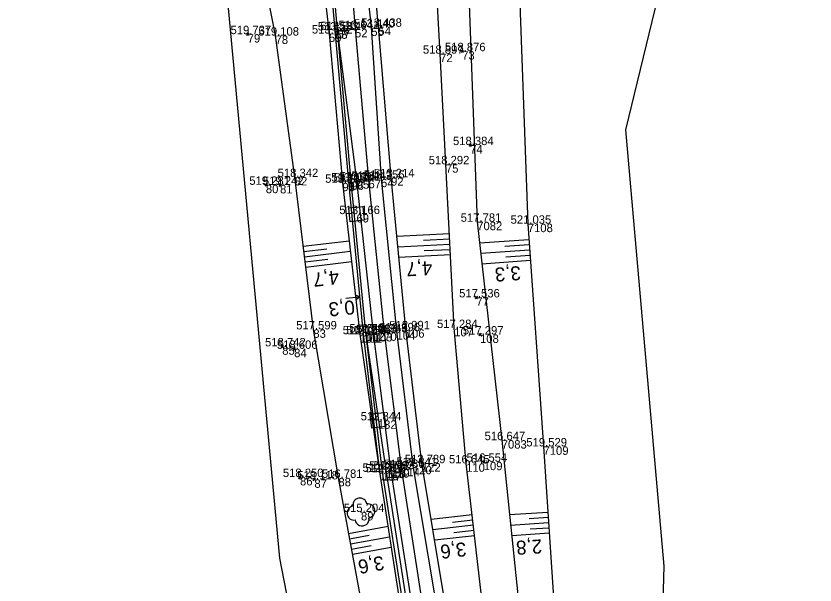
# Model space of a CAD drawing. Extents: x -1234191 to 23050, y -1290331 to -741191.
# Drawn here: x -865462.2 to -865348.1, y -1105554.3 to -1105473 of the extents above; entities that cross this region are included whole.
import ezdxf

# ---------------------------------------------------------------- set-up
doc = ezdxf.new("R2010")
doc.units = 0
for name, color, linetype in [('Vrstva 1', 7, 'Continuous'), ('Vrstva 13', 7, 'Continuous'), ('Vrstva 4', 7, 'Continuous'), ('Vrstva 41', 7, 'Continuous'), ('Vrstva 48', 7, 'Continuous'), ('Vrstva 49', 7, 'Continuous'), ('Vrstva 50', 7, 'Continuous'), ('Vrstva 53', 7, 'Continuous'), ('Vrstva 60', 7, 'Continuous'), ('Vrstva 61', 7, 'Continuous')]:
    doc.layers.add(name, color=color, linetype=linetype)

msp = doc.modelspace()

# ---------------------------------------------------------------- linework, layer by layer
at = {"layer": 'Vrstva 1'}
msp.add_lwpolyline([(-865418.83, -1105411.43), (-865417.75, -1105426.01), (-865415.82, -1105450.59), (-865413.78, -1105474.89), (-865411.86, -1105496.43), (-865409.62, -1105518.22), (-865407.2, -1105537.57), (-865404.2, -1105556.92)], dxfattribs=at)
at = {"layer": 'Vrstva 13'}
msp.add_line((-865415.11, -1105513.33), (-865413.12, -1105513.14), dxfattribs=at)
for points in [[(-865420.43, -1105426.62), (-865420.71, -1105426.65), (-865418.77, -1105450.92), (-865416.65, -1105475.09), (-865414.73, -1105496.67), (-865412.6, -1105518.49), (-865410.27, -1105538.13), (-865407.28, -1105557.54)], [(-865406.87, -1105557.41), (-865409.86, -1105538.2), (-865412.23, -1105518.23), (-865414.32, -1105496.69), (-865416.28, -1105475.04), (-865418.37, -1105450.92), (-865420.43, -1105426.62)], [(-865413.59, -1105513.49), (-865413.12, -1105513.14), (-865413.65, -1105512.89)]]:
    msp.add_lwpolyline(points, dxfattribs=at)
at = {"layer": 'Vrstva 4'}
for points in [[(-865415.79, -1105407.51), (-865415.01, -1105426.56), (-865414.09, -1105450.47), (-865411.46, -1105474.69), (-865410.07, -1105496.27), (-865407.86, -1105518.06), (-865405.51, -1105537.28), (-865402.3, -1105556.57), (-865398.44, -1105575.52), (-865393.92, -1105595.1), (-865389.46, -1105614.69), (-865383.95, -1105633.21), (-865377.69, -1105651.78), (-865370.49, -1105670.43), (-865362.74, -1105688.31), (-865354.73, -1105705.92), (-865346.08, -1105723.23), (-865337.3, -1105740.11), (-865328.12, -1105756.48), (-865310.18, -1105788.44), (-865292.19, -1105820.36)], [(-865241.39, -1105918.85), (-865246.2, -1105909.18), (-865270.79, -1105865.58), (-865295.11, -1105821.95), (-865312.96, -1105790.18), (-865331.02, -1105758.11), (-865339.94, -1105741.48), (-865348.82, -1105724.71), (-865357.64, -1105707.33), (-865365.7, -1105689.59), (-865373.31, -1105671.54), (-865380.29, -1105652.6), (-865386.74, -1105634.02), (-865392.22, -1105615.41), (-865397.53, -1105595.97), (-865401.98, -1105576.34), (-865405.63, -1105557.2), (-865408.67, -1105537.76), (-865411.14, -1105518.31), (-865413.54, -1105496.5), (-865416.28, -1105475.04), (-865418.37, -1105450.92), (-865420.43, -1105426.62), (-865421.34, -1105417.32)], [(-865296.64, -1105822.58), (-865314.45, -1105791.04), (-865319.55, -1105779.82), (-865319.29, -1105779.67), (-865319.98, -1105778.49), (-865320.82, -1105777.03), (-865321.08, -1105777.18), (-865332.08, -1105758.78), (-865341.61, -1105742.18), (-865350.52, -1105725.49), (-865354.5, -1105715.08), (-865358.53, -1105707.69), (-865366.66, -1105690.21), (-865373.99, -1105671.92), (-865381.07, -1105652.97), (-865387.57, -1105634.34), (-865393.24, -1105615.74), (-865398.46, -1105596.14), (-865402.66, -1105576.6), (-865406.3, -1105557.39), (-865409.33, -1105537.82), (-865412.23, -1105518.23), (-865414.32, -1105496.69), (-865416.28, -1105475.04)]]:
    msp.add_lwpolyline(points, dxfattribs=at)
at = {"layer": 'Vrstva 41'}
for points in [[(-865412.68, -1105500.22), (-865412.47, -1105502.21), (-865414.46, -1105502.42), (-865414.67, -1105500.43), (-865412.68, -1105500.22)], [(-865409.65, -1105529.66), (-865409.4, -1105531.65), (-865411.39, -1105531.9), (-865411.63, -1105529.91), (-865409.65, -1105529.66)]]:
    msp.add_lwpolyline(points, dxfattribs=at)
at = {"layer": 'Vrstva 48'}
for p, q in [((-865400.31, -1105504.16), (-865407.82, -1105504.54)), ((-865421.17, -1105505.92), (-865414.63, -1105505.12)), ((-865400.23, -1105505.66), (-865407.68, -1105506.03)), ((-865400.27, -1105504.91), (-865404.01, -1105505.1)), ((-865388.96, -1105504.98), (-865396, -1105505.47)), ((-865388.91, -1105505.73), (-865392.41, -1105505.97)), ((-865421.08, -1105506.67), (-865417.81, -1105506.27)), ((-865420.99, -1105507.41), (-865414.46, -1105506.61)), ((-865400.19, -1105506.41), (-865403.9, -1105506.59)), ((-865388.86, -1105506.47), (-865395.83, -1105506.97)), ((-865420.9, -1105508.16), (-865417.64, -1105507.76)), ((-865420.81, -1105508.9), (-865414.29, -1105508.1)), ((-865400.16, -1105507.16), (-865407.53, -1105507.53)), ((-865388.75, -1105507.97), (-865395.66, -1105508.46)), ((-865388.8, -1105507.22), (-865392.27, -1105507.47)), ((-865397.06, -1105544.27), (-865402.9, -1105544.95)), ((-865386.25, -1105543.92), (-865391.73, -1105544.28)), ((-865396.89, -1105545.76), (-865402.66, -1105546.43)), ((-865396.98, -1105545.02), (-865399.88, -1105545.35)), ((-865386.15, -1105545.41), (-865391.57, -1105545.77)), ((-865386.2, -1105544.66), (-865388.93, -1105544.84)), ((-865414.69, -1105546.94), (-865409.07, -1105545.9)), ((-865396.8, -1105546.51), (-865399.67, -1105546.84)), ((-865386.06, -1105546.91), (-865391.41, -1105547.26)), ((-865386.11, -1105546.16), (-865388.8, -1105546.34)), ((-865414.55, -1105547.68), (-865411.75, -1105547.16)), ((-865414.42, -1105548.42), (-865408.84, -1105547.39)), ((-865396.72, -1105547.25), (-865402.41, -1105547.91)), ((-865414.28, -1105549.15), (-865411.5, -1105548.64)), ((-865414.14, -1105549.89), (-865408.61, -1105548.87))]:
    msp.add_line(p, q, dxfattribs=at)
at = {"layer": 'Vrstva 49'}
for p, q in [((-865429.29, -1105475.47), (-865428.91, -1105475.79)), ((-865428.94, -1105475.44), (-865429.26, -1105475.82)), ((-865398.69, -1105477.9), (-865398.3, -1105478.22)), ((-865398.33, -1105477.87), (-865398.65, -1105478.25)), ((-865397.54, -1105491.31), (-865397.16, -1105491.63)), ((-865397.19, -1105491.28), (-865397.51, -1105491.67)), ((-865426.7, -1105496.98), (-865426.32, -1105497.3)), ((-865426.35, -1105496.95), (-865426.67, -1105497.33)), ((-865424.68, -1105497.01), (-865424.29, -1105497.33)), ((-865424.32, -1105496.98), (-865424.64, -1105497.36)), ((-865396.67, -1105513.06), (-865396.28, -1105513.38)), ((-865396.32, -1105513.03), (-865396.63, -1105513.41)), ((-865396.13, -1105518.37), (-865395.74, -1105518.67)), ((-865395.78, -1105518.32), (-865396.09, -1105518.72)), ((-865424.37, -1105520.06), (-865423.98, -1105520.37)), ((-865424.02, -1105520.02), (-865424.33, -1105520.41)), ((-865422.67, -1105520.41), (-865422.28, -1105520.71)), ((-865422.32, -1105520.36), (-865422.63, -1105520.76)), ((-865395.61, -1105536.54), (-865395.21, -1105536.83)), ((-865395.26, -1105536.48), (-865395.56, -1105536.89)), ((-865421.83, -1105538.72), (-865421.43, -1105539.02)), ((-865421.48, -1105538.67), (-865421.78, -1105539.07)), ((-865419.38, -1105539.37), (-865419.78, -1105539.06)), ((-865419.74, -1105539.41), (-865419.42, -1105539.02))]:
    msp.add_line(p, q, dxfattribs=at)
for points in [[(-865376.08, -1105650.96), (-865382.42, -1105632.94), (-865388.77, -1105611.85), (-865393.22, -1105594.87), (-865397.35, -1105575.35), (-865401.05, -1105556.12), (-865404.23, -1105536.89), (-865406.54, -1105517.77), (-865408.64, -1105496.06), (-865410.44, -1105474.57), (-865412.66, -1105450.47), (-865415.01, -1105426.56), (-865415.79, -1105407.51), (-865415.46, -1105367.24), (-865402.91, -1105366.08)], [(-865376.08, -1105650.96), (-865381.49, -1105628.02), (-865385.33, -1105613.53), (-865389.71, -1105593.56), (-865393.1, -1105574.33), (-865395.67, -1105556.25), (-865397.92, -1105536.92), (-865399.63, -1105517.59), (-865400.81, -1105494.21), (-865401.64, -1105478.42), (-865402.71, -1105458.47), (-865403.84, -1105434.14), (-865404.66, -1105411.01), (-865404.93, -1105394.99), (-865404.52, -1105373.59), (-865402.91, -1105366.08)], [(-865351.97, -1105725.83), (-865369.94, -1105691.32), (-865377.16, -1105673.07), (-865384.45, -1105654.06), (-865390.82, -1105634.91), (-865396.67, -1105615.66), (-865402.69, -1105596.97), (-865408.37, -1105576.11), (-865412.45, -1105559.08), (-865416.15, -1105538.99), (-865419.73, -1105517.79), (-865422.38, -1105496.03), (-865425.12, -1105475.83), (-865429.11, -1105455.44), (-865430.73, -1105438.55), (-865434.48, -1105409.62)], [(-865399.15, -1105416.76), (-865397.64, -1105467.39), (-865396.34, -1105502.42), (-865392.84, -1105533.61), (-865389.24, -1105568.11), (-865386.17, -1105592.38)], [(-865387.69, -1105421.66), (-865390.47, -1105465.95), (-865389.12, -1105502.7), (-865386.88, -1105534.5), (-865385.21, -1105559.66), (-865379.83, -1105594.38)], [(-865422.31, -1105426.46), (-865420.33, -1105451.17), (-865417.49, -1105475.54), (-865415.59, -1105496.85), (-865413.09, -1105518.48), (-865410.27, -1105538.13), (-865407.28, -1105557.54), (-865403.54, -1105576.91), (-865399.27, -1105596.3), (-865393.93, -1105616.95), (-865388.24, -1105635.29), (-865382.22, -1105653.37), (-865374.74, -1105672.84), (-865366.66, -1105690.21), (-865358.53, -1105707.69), (-865354.5, -1105715.08), (-865354.89, -1105715.23), (-865355.57, -1105715.19), (-865351.97, -1105725.83)]]:
    msp.add_lwpolyline(points, dxfattribs=at)
at = {"layer": 'Vrstva 50'}
msp.add_line((-865412.94, -1105543.8), (-865412.92, -1105543.94), dxfattribs=at)
for centre, start, end in [((-865413.09, -1105542.87), 8.807, 188.807), ((-865413.92, -1105544.01), 98.807, 278.807), ((-865411.94, -1105543.71), 278.807, 98.807), ((-865412.78, -1105544.85), 188.807, 8.807)]:
    msp.add_arc(centre, 1, start, end, dxfattribs=at)
at = {"layer": 'Vrstva 53'}
for points in [[(-865401.73, -1105642.98), (-865417.63, -1105585.97), (-865424.49, -1105550.46), (-865433.05, -1105459.11), (-865432.13, -1105450.64), (-865436.38, -1105418.03), (-865442.37, -1105372.04), (-865443.53, -1105360.94), (-865451.45, -1105359.03), (-865457.01, -1105352.36), (-865460.16, -1105345.64), (-865461.75, -1105336.51), (-865458.39, -1105309.04), (-865454.41, -1105297.45), (-865462.17, -1105175.64), (-865449.11, -1105046.26), (-865448.86, -1105042.88)], [(-865368.27, -1105423.41), (-865367.22, -1105456.52), (-865375.2, -1105489.27), (-865369.7, -1105551.6), (-865370.63, -1105583.91), (-865368.46, -1105603.69), (-865326.5, -1105717.99), (-865321.81, -1105718.79), (-865313.84, -1105726.53), (-865332.54, -1105731.79), (-865234.42, -1105909.3), (-865227.66, -1105917.88)]]:
    msp.add_lwpolyline(points, dxfattribs=at)
at = {"layer": 'Vrstva 60'}
for p, q in [((-865416.65, -1105475.09), (-865416.65, -1105475.09)), ((-865416.28, -1105475.04), (-865416.28, -1105475.04)), ((-865413.78, -1105474.89), (-865413.78, -1105474.89)), ((-865411.46, -1105474.69), (-865411.46, -1105474.69)), ((-865410.44, -1105474.57), (-865410.44, -1105474.57)), ((-865429.1, -1105475.63), (-865429.1, -1105475.63)), ((-865425.12, -1105475.83), (-865425.12, -1105475.83)), ((-865417.49, -1105475.54), (-865417.49, -1105475.54)), ((-865401.64, -1105478.42), (-865401.64, -1105478.42)), ((-865398.49, -1105478.06), (-865398.49, -1105478.06)), ((-865397.35, -1105491.47), (-865397.35, -1105491.47)), ((-865400.81, -1105494.21), (-865400.81, -1105494.21)), ((-865422.38, -1105496.03), (-865422.38, -1105496.03)), ((-865414.73, -1105496.67), (-865414.73, -1105496.67)), ((-865414.32, -1105496.69), (-865414.32, -1105496.69)), ((-865413.54, -1105496.5), (-865413.54, -1105496.5)), ((-865411.86, -1105496.43), (-865411.86, -1105496.43)), ((-865410.07, -1105496.27), (-865410.07, -1105496.27)), ((-865408.64, -1105496.06), (-865408.64, -1105496.06)), ((-865426.51, -1105497.14), (-865426.51, -1105497.14)), ((-865424.48, -1105497.17), (-865424.48, -1105497.17)), ((-865415.59, -1105496.85), (-865415.59, -1105496.85)), ((-865413.57, -1105501.32), (-865413.57, -1105501.32)), ((-865396.34, -1105502.42), (-865396.34, -1105502.42)), ((-865389.12, -1105502.7), (-865389.12, -1105502.7)), ((-865396.47, -1105513.22), (-865396.47, -1105513.22)), ((-865419.73, -1105517.79), (-865419.73, -1105517.79)), ((-865412.23, -1105518.23), (-865412.23, -1105518.23)), ((-865411.14, -1105518.31), (-865411.14, -1105518.31)), ((-865409.62, -1105518.22), (-865409.62, -1105518.22)), ((-865407.86, -1105518.06), (-865407.86, -1105518.06)), ((-865406.54, -1105517.77), (-865406.54, -1105517.77)), ((-865399.63, -1105517.59), (-865399.63, -1105517.59)), ((-865413.09, -1105518.48), (-865413.09, -1105518.48)), ((-865412.6, -1105518.49), (-865412.6, -1105518.49)), ((-865395.94, -1105518.52), (-865395.94, -1105518.52)), ((-865424.17, -1105520.21), (-865424.17, -1105520.21)), ((-865422.47, -1105520.56), (-865422.47, -1105520.56)), ((-865410.52, -1105530.78), (-865410.52, -1105530.78)), ((-865392.84, -1105533.61), (-865392.84, -1105533.61)), ((-865386.88, -1105534.5), (-865386.88, -1105534.5)), ((-865408.67, -1105537.76), (-865408.67, -1105537.76)), ((-865407.2, -1105537.57), (-865407.2, -1105537.57)), ((-865405.51, -1105537.28), (-865405.51, -1105537.28)), ((-865404.23, -1105536.89), (-865404.23, -1105536.89)), ((-865397.92, -1105536.92), (-865397.92, -1105536.92)), ((-865395.41, -1105536.69), (-865395.41, -1105536.69)), ((-865421.63, -1105538.87), (-865421.63, -1105538.87)), ((-865410.27, -1105538.13), (-865410.27, -1105538.13)), ((-865409.86, -1105538.2), (-865409.86, -1105538.2)), ((-865409.33, -1105537.82), (-865409.33, -1105537.82)), ((-865419.58, -1105539.21), (-865419.58, -1105539.21)), ((-865416.15, -1105538.99), (-865416.15, -1105538.99)), ((-865412.93, -1105543.87), (-865412.93, -1105543.87))]:
    msp.add_line(p, q, dxfattribs=at)

# ---------------------------------------------------------------- texts
at = {"layer": 'Vrstva 13'}
msp.add_text('0,3', height=2, rotation=185.5764, dxfattribs=at).set_placement((-865413.92, -1105513.61))
at = {"layer": 'Vrstva 48'}
for s, rotation, p in [('4,7', 182.882, (-865402.79, -1105508.03)), ('4,7', 186.5982, (-865416.18, -1105509.31)), ('3,3', 184.0435, (-865390.18, -1105508.73)), ('3,6', 186.6152, (-865398.01, -1105548.16)), ('2,8', 183.7781, (-865387.14, -1105547.76)), ('3,6', 190.4531, (-865409.83, -1105550.1))]:
    msp.add_text(s, height=2, rotation=rotation, dxfattribs=at).set_placement(p)
at = {"layer": 'Vrstva 60'}
for s, p in [('58', (-865416.65, -1105476.29)), ('57', (-865416.28, -1105476.24)), ('52', (-865413.78, -1105476.09)), ('56', (-865411.46, -1105475.89)), ('54', (-865410.44, -1105475.77)), ('79', (-865429.1, -1105476.83)), ('78', (-865425.12, -1105477.03)), ('59', (-865417.49, -1105476.74)), ('72', (-865401.64, -1105479.62)), ('73', (-865398.49, -1105479.26)), ('74', (-865397.35, -1105492.67)), ('75', (-865400.81, -1105495.41)), ('82', (-865422.38, -1105497.23)), ('97', (-865414.73, -1105497.87)), ('96', (-865414.32, -1105497.89)), ('95', (-865413.54, -1105497.7)), ('67', (-865411.86, -1105497.63)), ('64', (-865410.07, -1105497.47)), ('92', (-865408.64, -1105497.26)), ('80', (-865426.51, -1105498.34)), ('81', (-865424.48, -1105498.37)), ('98', (-865415.59, -1105498.05)), ('69', (-865413.57, -1105502.52)), ('7082', (-865396.34, -1105503.62)), ('7108', (-865389.12, -1105503.9)), ('77', (-865396.47, -1105514.42)), ('83', (-865419.73, -1105518.99)), ('102', (-865412.23, -1105519.43)), ('103', (-865411.14, -1105519.51)), ('70', (-865409.62, -1105519.42)), ('104', (-865407.86, -1105519.26)), ('106', (-865406.54, -1105518.97)), ('107', (-865399.63, -1105518.79)), ('100', (-865413.09, -1105519.68)), ('101', (-865412.6, -1105519.69)), ('108', (-865395.94, -1105519.72)), ('85', (-865424.17, -1105521.41)), ('84', (-865422.47, -1105521.76)), ('132', (-865410.52, -1105531.98)), ('7083', (-865392.84, -1105534.81)), ('7109', (-865386.88, -1105535.7)), ('109', (-865395.41, -1105537.89)), ('118', (-865409.33, -1105539.02)), ('119', (-865408.67, -1105538.96)), ('114', (-865407.2, -1105538.77)), ('120', (-865405.51, -1105538.48)), ('122', (-865404.23, -1105538.09)), ('110', (-865397.92, -1105538.12)), ('86', (-865421.63, -1105540.07)), ('116', (-865410.27, -1105539.33)), ('117', (-865409.86, -1105539.4)), ('87', (-865419.58, -1105540.41)), ('88', (-865416.15, -1105540.19)), ('89', (-865412.93, -1105545.07))]:
    msp.add_text(s, height=1.2, dxfattribs=at).set_placement(p)
at = {"layer": 'Vrstva 61'}
for s, p in [('513.533', (-865419.1, -1105475.09)), ('513.314', (-865418.73, -1105475.04)), ('513.641', (-865416.14, -1105474.89)), ('513.440', (-865413.91, -1105474.69)), ('513.438', (-865412.9, -1105474.57)), ('519.737', (-865431.55, -1105475.63)), ('519.108', (-865427.58, -1105475.83)), ('513.542', (-865419.94, -1105475.54)), ('518.897', (-865404.09, -1105478.42)), ('518.876', (-865400.95, -1105478.06)), ('518.384', (-865399.8, -1105491.47)), ('518.292', (-865403.26, -1105494.21)), ('518.342', (-865424.83, -1105496.03)), ('513.258', (-865417.18, -1105496.67)), ('513.014', (-865416.77, -1105496.69)), ('513.262', (-865415.99, -1105496.5)), ('513.443', (-865414.31, -1105496.43)), ('513.256', (-865412.52, -1105496.27)), ('513.214', (-865411.09, -1105496.06)), ('519.281', (-865428.87, -1105497.14)), ('519.242', (-865426.93, -1105497.17)), ('513.296', (-865418.04, -1105496.85)), ('513.166', (-865416.02, -1105501.32)), ('517.781', (-865398.7, -1105502.42)), ('521.035', (-865391.58, -1105502.7)), ('517.536', (-865398.92, -1105513.22)), ('517.599', (-865422.18, -1105517.79)), ('513.124', (-865415.54, -1105518.48)), ('513.050', (-865415.05, -1105518.49)), ('512.791', (-865414.59, -1105518.23)), ('513.085', (-865413.6, -1105518.31)), ('513.245', (-865412.08, -1105518.22)), ('512.996', (-865410.31, -1105518.06)), ('512.991', (-865408.89, -1105517.77)), ('517.284', (-865402.08, -1105517.59)), ('517.297', (-865398.39, -1105518.52)), ('518.742', (-865426.62, -1105520.21)), ('518.606', (-865424.93, -1105520.56)), ('512.844', (-865412.97, -1105530.78)), ('516.647', (-865395.29, -1105533.61)), ('519.529', (-865389.33, -1105534.5)), ('516.554', (-865397.86, -1105536.69)), ('512.722', (-865411.77, -1105537.82)), ('512.963', (-865411.12, -1105537.76)), ('513.086', (-865409.65, -1105537.57)), ('512.841', (-865407.87, -1105537.28)), ('512.789', (-865406.68, -1105536.89)), ('516.645', (-865400.37, -1105536.92)), ('518.250', (-865424.08, -1105538.87)), ('516.781', (-865418.51, -1105538.99)), ('512.887', (-865412.72, -1105538.13)), ('512.723', (-865412.31, -1105538.2)), ('518.118', (-865422.03, -1105539.21)), ('515.204', (-865415.38, -1105543.87))]:
    msp.add_text(s, height=1.2, dxfattribs=at).set_placement(p)

doc.saveas('drawing.dxf')
